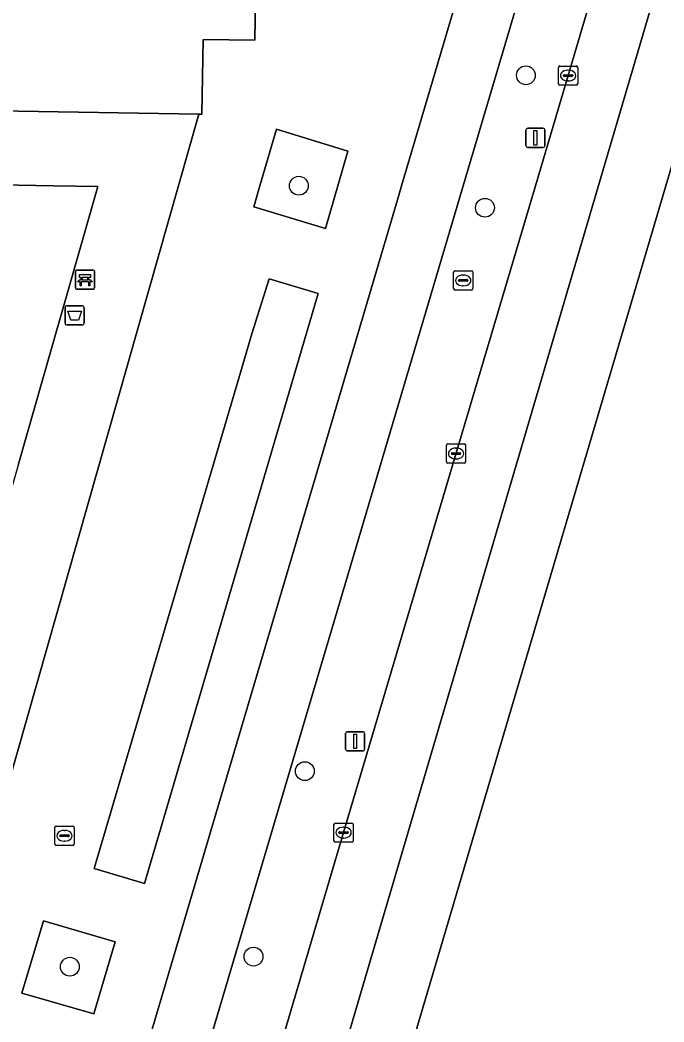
# Model space of a CAD drawing. Extents: x 159817 to 160765, y 380688 to 381638.
# Drawn here: x 160500.1 to 160533.6, y 381206.5 to 381258.6 of the extents above; entities that cross this region are included whole.
import ezdxf

# ---------------------------------------------------------------- set-up
doc = ezdxf.new("R2010")
doc.units = 0
for name, color, linetype in [('IMGEO_Afvalbak', 7, 'Continuous'), ('IMGEO_Bank', 7, 'Continuous'), ('IMGEO_Berm_groen', 7, 'Continuous'), ('IMGEO_Boom', 7, 'Continuous'), ('IMGEO_Fietspad_gesloten', 7, 'Continuous'), ('IMGEO_Groenvoorziening', 7, 'Continuous'), ('IMGEO_Haag', 7, 'Continuous'), ('IMGEO_Kolk', 7, 'Continuous'), ('IMGEO_Lichtmast', 7, 'Continuous'), ('IMGEO_Pand', 7, 'Continuous'), ('IMGEO_Rijbaan_regionaal_gesloten', 7, 'Continuous'), ('IMGEO_Rioolput', 7, 'Continuous'), ('IMGEO_Voetpad_open', 7, 'Continuous')]:
    doc.layers.add(name, color=color, linetype=linetype)

msp = doc.modelspace()

# ---------------------------------------------------------------- linework, layer by layer
at = {"layer": 'IMGEO_Afvalbak'}
for p, q in [((160502.437, 381242.855), (160502.437, 381243.655)), ((160502.437, 381243.655), (160502.437, 381242.855)), ((160502.537, 381243.755), (160503.327, 381243.755)), ((160503.327, 381243.755), (160502.537, 381243.755)), ((160503.427, 381243.655), (160503.427, 381242.855)), ((160503.427, 381242.855), (160503.427, 381243.655)), ((160503.327, 381242.755), (160502.537, 381242.755)), ((160502.537, 381242.755), (160503.327, 381242.755))]:
    msp.add_line(p, q, dxfattribs=at)
msp.add_lwpolyline([(160502.58, 381243.469), (160503.284, 381243.469), (160503.135, 381242.999), (160502.729, 381242.999), (160502.58, 381243.469)], dxfattribs=at)
for centre, start, end in [((160502.537, 381243.655), 90, 180), ((160502.537, 381243.655), 90, 180), ((160503.327, 381243.655), 0, 90), ((160503.327, 381243.655), 360, 90), ((160502.537, 381242.855), 180, 270), ((160502.537, 381242.855), 180, 270), ((160503.327, 381242.855), 270, 0), ((160503.327, 381242.855), 270, 0)]:
    msp.add_arc(centre, 0.1, start, end, dxfattribs=at)
at = {"layer": 'IMGEO_Bank'}
for p, q in [((160502.972, 381244.685), (160502.972, 381245.526)), ((160502.972, 381245.526), (160502.972, 381244.685)), ((160503.047, 381245.61), (160503.888, 381245.61)), ((160503.888, 381245.61), (160503.047, 381245.61)), ((160503.972, 381245.535), (160503.972, 381244.694)), ((160503.972, 381244.694), (160503.972, 381245.535)), ((160503.669, 381245.008), (160503.276, 381245.008)), ((160503.281, 381245.116), (160503.281, 381245.222)), ((160503.325, 381245.222), (160503.325, 381245.116)), ((160503.613, 381245.228), (160503.331, 381245.228)), ((160503.331, 381245.11), (160503.613, 381245.11)), ((160503.619, 381245.116), (160503.619, 381245.222)), ((160503.663, 381245.222), (160503.663, 381245.116)), ((160503.897, 381244.61), (160503.056, 381244.61)), ((160503.056, 381244.61), (160503.897, 381244.61))]:
    msp.add_line(p, q, dxfattribs=at)
for points in [[(160503.219, 381245.008), (160503.077, 381245.008), (160503.189, 381245.11), (160503.275, 381245.11)], [(160503.275, 381245.228), (160503.189, 381245.228), (160503.189, 381245.389), (160503.752, 381245.389), (160503.752, 381245.228), (160503.669, 381245.228)], [(160503.269, 381245.001), (160503.269, 381244.794), (160503.226, 381244.794), (160503.226, 381245.001)], [(160503.669, 381245.11), (160503.752, 381245.11), (160503.864, 381245.008), (160503.725, 381245.008)], [(160503.719, 381245.001), (160503.719, 381244.794), (160503.675, 381244.794), (160503.675, 381245.001)]]:
    msp.add_lwpolyline(points, dxfattribs=at)
for centre, radius, start, end in [((160503.05, 381245.532), 0.0779, 92.4484, 184.2845), ((160503.05, 381245.532), 0.0779, 92.4484, 184.2845), ((160503.894, 381245.532), 0.0779, 2.4484, 94.2845), ((160503.894, 381245.532), 0.0779, 2.4484, 94.2845), ((160503.219, 381245.001), 0.00671, 2.8957, 87.1043), ((160503.276, 381245.001), 0.00671, 92.8957, 177.1043), ((160503.274, 381245.221), 0.00671, 2.8957, 87.1043), ((160503.274, 381245.117), 0.00671, 272.8957, 357.1043), ((160503.331, 381245.221), 0.00671, 92.8957, 177.1043), ((160503.331, 381245.117), 0.00671, 182.8957, 267.1043), ((160503.613, 381245.221), 0.00671, 2.8957, 87.1043), ((160503.613, 381245.117), 0.00671, 272.8957, 357.1043), ((160503.67, 381245.221), 0.00671, 92.8957, 177.1043), ((160503.67, 381245.117), 0.00671, 182.8957, 267.1043), ((160503.668, 381245.001), 0.00671, 2.8957, 87.1043), ((160503.725, 381245.001), 0.00671, 92.8957, 177.1043), ((160503.05, 381244.688), 0.0779, 182.4484, 274.2845), ((160503.05, 381244.688), 0.0779, 182.4484, 274.2845), ((160503.894, 381244.688), 0.0779, 272.4484, 4.2845), ((160503.894, 381244.688), 0.0779, 272.4484, 4.2845)]:
    msp.add_arc(centre, radius, start, end, dxfattribs=at)
at = {"layer": 'IMGEO_Berm_groen'}
for points in [[(160576.952, 381397.45), (160574.332, 381388.546), (160568.258, 381367.918), (160566.508, 381361.893), (160564.749, 381355.905), (160562.989, 381349.916), (160557.917, 381332.651), (160541.073, 381275.043), (160533.676, 381250), (160502.119, 381143.165), (160500, 381135.993), (160469.535, 381032.587)], [(160493.697, 381137.696), (160495.869, 381145.045), (160500, 381159.024), (160505.316, 381177.021), (160511.125, 381196.73), (160516.922, 381216.342), (160526.897, 381250), (160528.594, 381255.728), (160534.393, 381275.382), (160539.811, 381294.152), (160545.897, 381314.788), (160551.381, 381333.543), (160555.147, 381346.252)], [(160550.217, 381342.326), (160536.904, 381297.216), (160530.941, 381276.33), (160523.143, 381250), (160504.355, 381186.559), (160500, 381171.788), (160492.421, 381146.083), (160490.171, 381138.451), (160457.589, 381027.726), (160455.791, 381022.103)]]:
    msp.add_lwpolyline(points, dxfattribs=at)
at = {"layer": 'IMGEO_Boom'}
for centre in [(160526.399, 381255.744), (160514.593, 381250.001), (160524.268, 381248.854), (160514.904, 381219.541), (160512.232, 381209.891), (160502.685, 381209.366)]:
    msp.add_circle(centre, 0.489, dxfattribs=at)
at = {"layer": 'IMGEO_Fietspad_gesloten'}
for points in [[(160553.057, 381352.663), (160549.41, 381350.864), (160547.841, 381345.046), (160534.113, 381298.458), (160527.9, 381276.994), (160522.877, 381259.975), (160519.933, 381250), (160519.715, 381249.262), (160501.455, 381187.47), (160500, 381182.537), (160489.508, 381146.96), (160492.421, 381146.083), (160500, 381171.788), (160504.355, 381186.559), (160523.143, 381250)], [(160523.143, 381250), (160530.941, 381276.33), (160536.904, 381297.216), (160550.217, 381342.326)]]:
    msp.add_lwpolyline(points, dxfattribs=at)
at = {"layer": 'IMGEO_Groenvoorziening'}
for points in [[(160517.146, 381251.804), (160513.431, 381252.943), (160512.571, 381250), (160512.249, 381248.899), (160515.973, 381247.775), (160516.621, 381250)], [(160515.593, 381244.393), (160513.041, 381245.163), (160512.15, 381242.298), (160511.465, 381239.983), (160503.944, 381214.479), (160506.558, 381213.704)], [(160505.037, 381210.658), (160501.311, 381211.749), (160500.191, 381207.989), (160503.935, 381206.918)]]:
    msp.add_lwpolyline(points, close=True, dxfattribs=at)
msp.add_lwpolyline([(160500, 381235.464), (160504.145, 381249.957), (160501.828, 381250), (160500, 381250.034), (160494.286, 381250.14), (160494.279, 381250)], dxfattribs=at)
at = {"layer": 'IMGEO_Haag'}
msp.add_lwpolyline([(160515.593, 381244.393), (160513.041, 381245.163), (160512.15, 381242.298), (160511.465, 381239.983), (160503.944, 381214.479), (160506.558, 381213.704)], close=True, dxfattribs=at)
at = {"layer": 'IMGEO_Kolk'}
for p, q in [((160528.091, 381255.303), (160528.091, 381256.155)), ((160528.166, 381256.229), (160529.018, 381256.229)), ((160528.579, 381256.009), (160528.604, 381256.009)), ((160529.092, 381256.155), (160529.092, 381255.303)), ((160528.35, 381255.723), (160528.35, 381255.735)), ((160528.788, 381255.686), (160528.39, 381255.686)), ((160528.393, 381255.772), (160528.791, 381255.772)), ((160528.602, 381255.449), (160528.577, 381255.449)), ((160528.834, 381255.735), (160528.834, 381255.723)), ((160529.018, 381255.229), (160528.166, 381255.229)), ((160522.34, 381236.568), (160523.192, 381236.568)), ((160522.265, 381235.642), (160522.265, 381236.494)), ((160522.524, 381236.062), (160522.524, 381236.074)), ((160522.567, 381236.111), (160522.965, 381236.111)), ((160522.753, 381236.348), (160522.778, 381236.348)), ((160523.008, 381236.074), (160523.008, 381236.062)), ((160523.266, 381236.494), (160523.266, 381235.642)), ((160523.192, 381235.568), (160522.34, 381235.568)), ((160522.962, 381236.025), (160522.564, 381236.025)), ((160522.776, 381235.788), (160522.751, 381235.788)), ((160516.419, 381215.917), (160516.419, 381216.769)), ((160516.494, 381216.843), (160517.346, 381216.843)), ((160517.42, 381216.769), (160517.42, 381215.917)), ((160516.678, 381216.337), (160516.678, 381216.349)), ((160517.116, 381216.3), (160516.718, 381216.3)), ((160516.721, 381216.386), (160517.119, 381216.386)), ((160516.907, 381216.623), (160516.932, 381216.623)), ((160517.162, 381216.349), (160517.162, 381216.337)), ((160517.346, 381215.843), (160516.494, 381215.843)), ((160516.93, 381216.063), (160516.905, 381216.063))]:
    msp.add_line(p, q, dxfattribs=at)
for points in [[(160528.091, 381255.303), (160528.091, 381256.155)], [(160528.166, 381256.229), (160529.018, 381256.229)], [(160529.092, 381256.155), (160529.092, 381255.303)], [(160529.018, 381255.229), (160528.166, 381255.229)], [(160522.34, 381236.568), (160523.192, 381236.568)], [(160522.265, 381235.642), (160522.265, 381236.494)], [(160523.266, 381236.494), (160523.266, 381235.642)], [(160523.192, 381235.568), (160522.34, 381235.568)], [(160516.419, 381215.917), (160516.419, 381216.769)], [(160516.494, 381216.843), (160517.346, 381216.843)], [(160517.42, 381216.769), (160517.42, 381215.917)], [(160517.346, 381215.843), (160516.494, 381215.843)]]:
    msp.add_lwpolyline(points, dxfattribs=at)
for centre, radius, start, end in [((160528.168, 381256.153), 0.0765, 91.552, 178.448), ((160528.168, 381256.153), 0.0765, 91.552, 178.448), ((160529.016, 381256.153), 0.0765, 1.552, 88.448), ((160529.016, 381256.153), 0.0765, 1.552, 88.448), ((160528.39, 381255.732), 0.0403, 85.8775, 175.7526), ((160528.387, 381255.722), 0.0366, 178.938, 274.7102), ((160528.791, 381255.729), 0.043, 264.8664, 352.4533), ((160528.795, 381255.734), 0.0386, 1.7309, 96.639), ((160528.168, 381255.305), 0.0765, 181.552, 268.448), ((160528.168, 381255.305), 0.0765, 181.552, 268.448), ((160529.016, 381255.305), 0.0765, 271.552, 358.448), ((160529.016, 381255.305), 0.0765, 271.552, 358.448), ((160522.342, 381236.492), 0.0765, 91.552, 178.448), ((160522.342, 381236.492), 0.0765, 91.552, 178.448), ((160523.19, 381236.492), 0.0765, 1.552, 88.448), ((160523.19, 381236.492), 0.0765, 1.552, 88.448), ((160522.564, 381236.071), 0.0403, 85.8775, 175.7526), ((160522.561, 381236.061), 0.0366, 178.938, 274.7102), ((160522.965, 381236.068), 0.043, 264.8664, 352.4533), ((160522.969, 381236.073), 0.0386, 1.7309, 96.639), ((160522.342, 381235.644), 0.0765, 181.552, 268.448), ((160522.342, 381235.644), 0.0765, 181.552, 268.448), ((160523.19, 381235.644), 0.0765, 271.552, 358.448), ((160523.19, 381235.644), 0.0765, 271.552, 358.448), ((160516.496, 381216.767), 0.0765, 91.552, 178.448), ((160516.496, 381216.767), 0.0765, 91.552, 178.448), ((160517.344, 381216.767), 0.0765, 1.552, 88.448), ((160517.344, 381216.767), 0.0765, 1.552, 88.448), ((160516.718, 381216.346), 0.0403, 85.8775, 175.7526), ((160516.715, 381216.336), 0.0366, 178.938, 274.7102), ((160517.119, 381216.343), 0.043, 264.8664, 352.4533), ((160517.123, 381216.348), 0.0386, 1.7309, 96.639), ((160516.496, 381215.919), 0.0765, 181.552, 268.448), ((160516.496, 381215.919), 0.0765, 181.552, 268.448), ((160517.344, 381215.919), 0.0765, 271.552, 358.448), ((160517.344, 381215.919), 0.0765, 271.552, 358.448)]:
    msp.add_arc(centre, radius, start, end, dxfattribs=at)
for centre, major_axis, ratio, start_param, end_param in [((160528.578, 381255.729), (-0.387, 0.002), 0.722429, 4.712389, 7.853982), ((160528.603, 381255.729), (-0.39, 0.002), 0.717154, 1.570796, 4.712389), ((160522.752, 381236.068), (-0.387, 0.002), 0.722429, 4.712389, 7.853982), ((160522.777, 381236.068), (-0.39, 0.002), 0.717154, 1.570796, 4.712389), ((160516.906, 381216.343), (-0.387, 0.002), 0.722429, 4.712389, 7.853982), ((160516.931, 381216.343), (-0.39, 0.002), 0.717154, 1.570796, 4.712389)]:
    msp.add_ellipse(centre, major_axis=major_axis, ratio=ratio, start_param=start_param, end_param=end_param, dxfattribs=at)
at = {"layer": 'IMGEO_Lichtmast'}
for p, q in [((160526.396, 381252.093), (160526.396, 381252.893)), ((160526.396, 381252.893), (160526.396, 381252.093)), ((160526.496, 381252.993), (160527.286, 381252.993)), ((160527.286, 381252.993), (160526.496, 381252.993)), ((160527.386, 381252.893), (160527.386, 381252.093)), ((160527.386, 381252.093), (160527.386, 381252.893)), ((160527.286, 381251.993), (160526.496, 381251.993)), ((160526.496, 381251.993), (160527.286, 381251.993)), ((160517.023, 381220.694), (160517.023, 381221.494)), ((160517.023, 381221.494), (160517.023, 381220.694)), ((160517.123, 381221.594), (160517.913, 381221.594)), ((160517.913, 381221.594), (160517.123, 381221.594)), ((160518.013, 381221.494), (160518.013, 381220.694)), ((160518.013, 381220.694), (160518.013, 381221.494)), ((160517.913, 381220.594), (160517.123, 381220.594)), ((160517.123, 381220.594), (160517.913, 381220.594))]:
    msp.add_line(p, q, dxfattribs=at)
for points in [[(160526.816, 381252.868), (160526.966, 381252.868), (160526.966, 381252.118), (160526.816, 381252.118), (160526.816, 381252.868)], [(160517.443, 381221.469), (160517.593, 381221.469), (160517.593, 381220.719), (160517.443, 381220.719), (160517.443, 381221.469)]]:
    msp.add_lwpolyline(points, dxfattribs=at)
for centre, start, end in [((160526.496, 381252.893), 90, 180), ((160526.496, 381252.893), 90, 180), ((160527.286, 381252.893), 0, 90), ((160527.286, 381252.893), 360, 90), ((160526.496, 381252.093), 180, 270), ((160526.496, 381252.093), 180, 270), ((160527.286, 381252.093), 270, 0), ((160527.286, 381252.093), 270, 0), ((160517.123, 381221.494), 90, 180), ((160517.123, 381221.494), 90, 180), ((160517.913, 381221.494), 0, 90), ((160517.913, 381221.494), 360, 90), ((160517.123, 381220.694), 180, 270), ((160517.123, 381220.694), 180, 270), ((160517.913, 381220.694), 270, 0), ((160517.913, 381220.694), 270, 0)]:
    msp.add_arc(centre, 0.1, start, end, dxfattribs=at)
at = {"layer": 'IMGEO_Pand'}
msp.add_lwpolyline([(160460.102, 381254.549), (160474.702, 381254.304), (160494.666, 381253.969), (160500, 381253.879), (160509.395, 381253.722), (160509.549, 381253.719), (160509.614, 381257.613), (160512.297, 381257.568), (160512.39, 381263.07)], dxfattribs=at)
at = {"layer": 'IMGEO_Rijbaan_regionaal_gesloten'}
msp.add_lwpolyline([(160555.147, 381346.252), (160551.381, 381333.543), (160545.897, 381314.788), (160539.811, 381294.152), (160534.393, 381275.382), (160528.594, 381255.728), (160526.897, 381250), (160516.922, 381216.342), (160511.125, 381196.73), (160505.316, 381177.021), (160500, 381159.024), (160495.869, 381145.045), (160498.994, 381144.105), (160559.769, 381350.636), (160561.393, 381356.646)], dxfattribs=at)
msp.add_lwpolyline([(160557.917, 381332.651), (160562.989, 381349.916), (160564.749, 381355.905), (160561.393, 381356.646), (160559.769, 381350.636), (160498.994, 381144.105), (160502.119, 381143.165), (160533.676, 381250), (160541.073, 381275.043)], close=True, dxfattribs=at)
at = {"layer": 'IMGEO_Rioolput'}
for p, q in [((160522.64, 381244.646), (160522.64, 381245.498)), ((160522.715, 381245.572), (160523.567, 381245.572)), ((160523.641, 381245.498), (160523.641, 381244.646)), ((160522.899, 381245.066), (160522.899, 381245.078)), ((160523.337, 381245.029), (160522.939, 381245.029)), ((160522.942, 381245.115), (160523.34, 381245.115)), ((160523.128, 381245.352), (160523.153, 381245.352)), ((160523.383, 381245.078), (160523.383, 381245.066)), ((160523.567, 381244.572), (160522.715, 381244.572)), ((160523.151, 381244.792), (160523.126, 381244.792)), ((160501.905, 381215.755), (160501.905, 381216.607)), ((160501.98, 381216.681), (160502.832, 381216.681)), ((160502.393, 381216.461), (160502.418, 381216.461)), ((160502.906, 381216.607), (160502.906, 381215.755)), ((160502.164, 381216.175), (160502.164, 381216.187)), ((160502.602, 381216.138), (160502.204, 381216.138)), ((160502.207, 381216.224), (160502.605, 381216.224)), ((160502.416, 381215.901), (160502.391, 381215.901)), ((160502.648, 381216.187), (160502.648, 381216.175)), ((160502.832, 381215.681), (160501.98, 381215.681))]:
    msp.add_line(p, q, dxfattribs=at)
for points in [[(160522.64, 381244.646), (160522.64, 381245.498)], [(160522.715, 381245.572), (160523.567, 381245.572)], [(160523.641, 381245.498), (160523.641, 381244.646)], [(160523.567, 381244.572), (160522.715, 381244.572)], [(160501.905, 381215.755), (160501.905, 381216.607)], [(160501.98, 381216.681), (160502.832, 381216.681)], [(160502.906, 381216.607), (160502.906, 381215.755)], [(160502.832, 381215.681), (160501.98, 381215.681)]]:
    msp.add_lwpolyline(points, dxfattribs=at)
for centre, radius, start, end in [((160522.717, 381245.496), 0.0765, 91.552, 178.448), ((160522.717, 381245.496), 0.0765, 91.552, 178.448), ((160523.565, 381245.496), 0.0765, 1.552, 88.448), ((160523.565, 381245.496), 0.0765, 1.552, 88.448), ((160522.939, 381245.075), 0.0403, 85.8775, 175.7526), ((160522.936, 381245.065), 0.0366, 178.938, 274.7102), ((160523.34, 381245.072), 0.043, 264.8664, 352.4533), ((160523.344, 381245.077), 0.0386, 1.7309, 96.639), ((160522.717, 381244.648), 0.0765, 181.552, 268.448), ((160522.717, 381244.648), 0.0765, 181.552, 268.448), ((160523.565, 381244.648), 0.0765, 271.552, 358.448), ((160523.565, 381244.648), 0.0765, 271.552, 358.448), ((160501.982, 381216.605), 0.0765, 91.552, 178.448), ((160501.982, 381216.605), 0.0765, 91.552, 178.448), ((160502.83, 381216.605), 0.0765, 1.552, 88.448), ((160502.83, 381216.605), 0.0765, 1.552, 88.448), ((160501.982, 381215.757), 0.0765, 181.552, 268.448), ((160501.982, 381215.757), 0.0765, 181.552, 268.448), ((160502.204, 381216.184), 0.0403, 85.8775, 175.7526), ((160502.201, 381216.174), 0.0366, 178.938, 274.7102), ((160502.605, 381216.181), 0.043, 264.8664, 352.4533), ((160502.609, 381216.186), 0.0386, 1.7309, 96.639), ((160502.83, 381215.757), 0.0765, 271.552, 358.448), ((160502.83, 381215.757), 0.0765, 271.552, 358.448)]:
    msp.add_arc(centre, radius, start, end, dxfattribs=at)
for centre, major_axis, ratio, start_param, end_param in [((160523.127, 381245.072), (-0.387, 0.002), 0.722429, 4.712389, 7.853982), ((160523.152, 381245.072), (-0.39, 0.002), 0.717154, 1.570796, 4.712389), ((160502.392, 381216.181), (-0.387, 0.002), 0.722429, 4.712389, 7.853982), ((160502.417, 381216.181), (-0.39, 0.002), 0.717154, 1.570796, 4.712389)]:
    msp.add_ellipse(centre, major_axis=major_axis, ratio=ratio, start_param=start_param, end_param=end_param, dxfattribs=at)
at = {"layer": 'IMGEO_Voetpad_open'}
for points in [[(160522.877, 381259.975), (160512.39, 381263.07), (160512.297, 381257.568), (160509.614, 381257.613), (160509.549, 381253.719), (160509.395, 381253.722), (160496.248, 381207.559), (160496.438, 381207.555), (160496.32, 381202.106), (160493.619, 381202.165), (160493.535, 381198.272), (160478.424, 381145.229), (160481.686, 381144.256), (160485.186, 381143.222), (160486.511, 381147.861), (160484.517, 381148.46), (160495.868, 381186.92), (160498.43, 381186.174), (160487.122, 381147.678), (160489.508, 381146.96), (160500, 381182.537), (160501.455, 381187.47), (160519.715, 381249.262), (160519.933, 381250)], [(160509.395, 381253.722), (160500, 381253.879), (160494.666, 381253.969), (160494.608, 381251.551), (160474.677, 381251.879), (160474.702, 381254.304), (160460.102, 381254.549), (160460.112, 381255.107), (160458.403, 381253.88), (160458.87, 381253.747), (160457.805, 381250), (160456.025, 381243.734), (160458.3, 381243.057), (160453.861, 381227.745), (160451.658, 381228.364), (160450.174, 381223.139), (160445.74, 381224.398), (160445.046, 381221.952), (160444.916, 381221.989), (160444.731, 381218.748), (160444.38, 381212.815), (160444.177, 381208.684), (160496.248, 381207.559)], [(160517.146, 381251.804), (160516.621, 381250), (160515.973, 381247.775), (160512.249, 381248.899), (160512.571, 381250), (160513.431, 381252.943)], [(160494.286, 381250.14), (160500, 381250.034), (160501.828, 381250), (160504.145, 381249.957), (160500, 381235.464), (160493.199, 381211.684), (160472.531, 381212.135), (160467.959, 381212.203), (160467.339, 381212.233), (160467.213, 381212.366), (160462.228, 381212.481), (160451.119, 381212.67), (160453.869, 381222.217), (160460.424, 381244.76), (160461.942, 381250), (160462.114, 381250.595), (160473.201, 381250.366), (160478.198, 381250.262), (160478.386, 381250.411), (160479.016, 381250.395), (160483.542, 381250.329)], [(160515.593, 381244.393), (160506.558, 381213.704), (160503.944, 381214.479), (160511.465, 381239.983), (160512.15, 381242.298), (160513.041, 381245.163)], [(160505.037, 381210.658), (160503.935, 381206.918), (160500.191, 381207.989), (160501.311, 381211.749)]]:
    msp.add_lwpolyline(points, close=True, dxfattribs=at)

doc.saveas('drawing.dxf')
